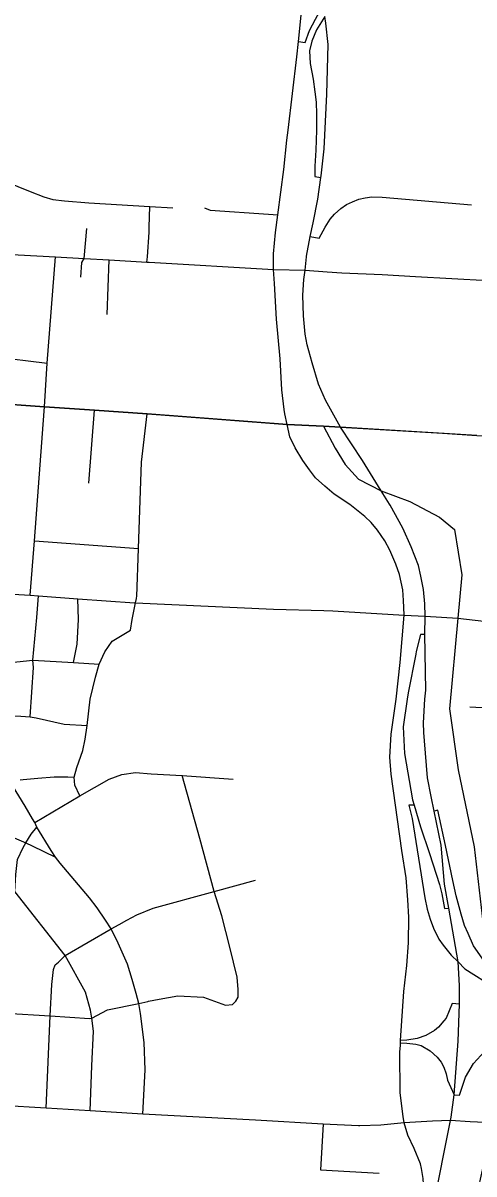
# Model space of a CAD drawing. Extents: x 1755200 to 1902939, y 644115 to 788070.
# Drawn here: x 1819343 to 1822551, y 719121 to 727307 of the extents above; entities that cross this region are included whole.
import ezdxf

# ---------------------------------------------------------------- set-up
doc = ezdxf.new("R2010")
doc.units = 0
for name, color, linetype in [('GM_X_City_Street', 7, 'Continuous'), ('GM_X_County_Road', 7, 'Continuous'), ('GM_X_Interchange_Ramps', 7, 'Continuous'), ('GM_X_State_Route', 7, 'Continuous'), ('GM_X_Township', 7, 'Continuous'), ('GM_X_Township_Road', 7, 'Continuous')]:
    doc.layers.add(name, color=color, linetype=linetype)

msp = doc.modelspace()

# ---------------------------------------------------------------- linework, layer by layer
at = {"layer": 'GM_X_City_Street'}
for points in [[(1821290.1, 727067.1), (1821303, 727175), (1821323.9, 727386.1), (1821332.3, 727468.1), (1821326.4, 727532.6), (1821317.1, 727583), (1821303, 727633.4), (1821280.7, 727686.1), (1821250.2, 727740), (1821197.5, 727803.4), (1821157.6, 727842), (1821110.7, 727874.9), (1821053.3, 727906.5), (1821009.9, 727922.9), (1820951.3, 727942.9), (1820975.9, 727989.3)], [(1821220.2, 726473.9), (1821228, 726545.5), (1821290.1, 727067.1)], [(1821125.2, 725664.9), (1821140, 725816.3), (1821156.5, 725942.9), (1821197.5, 726265.3), (1821220.2, 726473.9)], [(1819754.2, 725499.9), (1819762, 725604.1), (1819777.6, 725631.8), (1819795.7, 725845.4)], [(1820223.8, 725606.7), (1820228.2, 725644.8), (1820239.4, 725819.4), (1820240.5, 725854.2)], [(1817544, 725756.1), (1817854.9, 725737.7), (1818190, 725717.8), (1818513.8, 725701.3), (1819172.6, 725666.6), (1819572.8, 725644), (1819777.6, 725631.8), (1819956.5, 725621.7), (1820223.8, 725606.7), (1820239, 725605.8)], [(1821205.7, 724528.1), (1821199.8, 724557.3), (1821183.4, 724699.1), (1821171.7, 724919.5), (1821147.1, 725202), (1821131.8, 725455.2), (1821123.6, 725554.9), (1821124.8, 725660.4), (1821125.2, 725664.9)], [(1819493.6, 724546.2), (1819495.6, 724577.5), (1819515.5, 724888.8), (1819572.8, 725644)], [(1819941.2, 725233.7), (1819956.5, 725621.7)], [(1820239, 725605.8), (1821123.6, 725554.9), (1821348.8, 725548.5), (1821506, 725538.1)], [(1821506, 725538.1), (1821611.8, 725531.1), (1821897.4, 725518.1), (1822135.4, 725505)], [(1822135.4, 725505), (1822651.8, 725476.4), (1823179.5, 725447.8), (1823489.4, 725431.3), (1823801, 725414.8), (1824172.6, 725396.6), (1824565.8, 725374), (1824904.4, 725356.7), (1825069.3, 725346.3), (1825265.5, 725335.8), (1825434.7, 725325.4), (1825624.8, 725315.9), (1825816.7, 725304.6), (1826144.8, 725288.9), (1826421.7, 725274.2), (1826460.8, 725273.3), (1826690.8, 725262), (1826690.2, 725269.1)], [(1818461.1, 724982.2), (1819124.4, 724935.9), (1819515.5, 724888.8)], [(1819097.3, 724604.7), (1819495.6, 724577.5), (1819850.9, 724553.3), (1820224.8, 724527.8), (1820324.2, 724520.2)], [(1819394.6, 723236.7), (1819424.4, 723625.1), (1819493.6, 724546.2)], [(1819810.2, 724034.8), (1819850.9, 724553.3)], [(1820150.4, 723219.4), (1820152.1, 723228.2), (1820164.3, 723568.7), (1820186.3, 724183), (1820224.8, 724527.8)], [(1820324.2, 724520.2), (1821220.9, 724451.8), (1821481.2, 724439.8), (1821602.2, 724432.3)], [(1822051.4, 723149.8), (1822048.6, 723200.9), (1822045.1, 723276.3), (1822021.9, 723383.8), (1821995.9, 723458), (1821951.3, 723558.5), (1821916.1, 723625.3), (1821863.4, 723699.1), (1821820, 723755.4), (1821774.8, 723797.1), (1821666.8, 723881.7), (1821557.4, 723955.9), (1821489.4, 724013.3), (1821423.7, 724073.1), (1821380.3, 724129.4), (1821332.3, 724196.2), (1821278.4, 724286.5), (1821242, 724362.7), (1821220.9, 724451.8), (1821205.7, 724528.1)], [(1821602.2, 724432.3), (1822327.1, 724388.9)], [(1822327.1, 724388.9), (1822572.3, 724374.3), (1823120.3, 724345.7), (1823742.2, 724316.5), (1824117, 724295.6), (1824500.9, 724276.8), (1824725.7, 724262.9), (1824761.9, 724262)], [(1819424.4, 723625.1), (1820164.3, 723568.7)], [(1819233, 723248.1), (1819394.6, 723236.7), (1819451.7, 723232.6), (1819733, 723212.8), (1820135.3, 723184.3), (1820143.4, 723184), (1821125.7, 723138.7), (1821482.3, 723128.8)], [(1819440.9, 723078.9), (1819451.7, 723232.6)], [(1819737.8, 723064.5), (1819733, 723212.8)], [(1820120.1, 723064.9), (1820143.4, 723184), (1820149.2, 723213.4), (1820150.4, 723219.4)], [(1821482.3, 723128.8), (1821545.7, 723127.1), (1822054.4, 723096.6)], [(1822029.1, 720052.7), (1822029.1, 720071.3), (1822052.1, 720419), (1822073.2, 720604.3), (1822084.9, 720764.9), (1822088.4, 720947.8), (1822081.4, 721069.7), (1822068.5, 721226.8), (1822037.1, 721420.9), (1821961.8, 721964.1), (1821952.1, 722085.3), (1821961.1, 722249), (1821998.2, 722498.6), (1822025.7, 722759.4), (1822054.4, 723096.6), (1822051.4, 723149.8)], [(1819392.6, 722373.3), (1819417.4, 722723.4), (1819413.2, 722776.1), (1819440.9, 723078.9)], [(1819702.8, 722758.8), (1819728, 722889.8), (1819737.8, 723064.5)], [(1819747.3, 721809.5), (1819712.2, 721887.4), (1819707.5, 721943.2), (1819726.2, 722011.7), (1819767.8, 722131.7), (1819785, 722214), (1819798.7, 722311.4), (1819819.8, 722498.6), (1819859.3, 722655.3), (1819883.9, 722748), (1819925.2, 722833.6), (1819978, 722910.1), (1820107.7, 722988.8), (1820120.1, 723064.9)], [(1822054.4, 723096.6), (1822204.4, 723087.9), (1822436.5, 723073.8), (1823073.7, 723001.1), (1823387.5, 722980.7), (1823656.7, 722963.2), (1824064.2, 722936.6), (1824450.7, 722911.5), (1824921.9, 722917.4), (1825266.6, 722893.1), (1825454.8, 722860), (1825656.9, 722851.9), (1825675.8, 722817.2)], [(1818099.2, 722756.9), (1818251.1, 722763), (1818544.5, 722781.2), (1818825.6, 722756.1), (1818829.8, 722756), (1819108.7, 722745.9), (1819114.4, 722745.7), (1819413.2, 722776.1), (1819702.8, 722758.8), (1819883.9, 722748)], [(1819028, 722361.1), (1819146, 722373.3), (1819238, 722381.1), (1819327.5, 722377.6), (1819392.6, 722373.3), (1819435.1, 722364.6), (1819635, 722320.7), (1819798.7, 722311.4)], [(1822520.3, 722443.5), (1822997.6, 722417.7)], [(1819425.5, 721619.8), (1819747.3, 721809.5), (1819956.2, 721929.9), (1820046.5, 721962.9), (1820142.9, 721975.6), (1820254.7, 721967.1), (1820474.4, 721953.9), (1820837.5, 721929.5)], [(1820195.2, 719545.5), (1820210.9, 719861.5), (1820205.3, 720055.4), (1820177.3, 720263), (1820166, 720333.3), (1820148.6, 720405.4), (1820119.1, 720505.2), (1820085.3, 720612), (1820020.1, 720762.1), (1819970.7, 720863.7), (1819929, 720926.2), (1819870.9, 721013), (1819814.4, 721085.9), (1819607, 721330.7), (1819574.8, 721374.1), (1819541.9, 721422.7), (1819441.2, 721588.5), (1819425.5, 721619.8), (1819410.8, 721646.7), (1819357.8, 721736.1), (1819249.3, 721914.9)], [(1819322.7, 721923.8), (1819343.1, 721926.2), (1819449, 721935.8), (1819564.4, 721944.4), (1819660.8, 721946.2), (1819707.5, 721943.2)], [(1820857.2, 720349), (1820872.8, 720379.3), (1820874.1, 720433.5), (1820865, 720521.7), (1820814.1, 720733.8), (1820758, 720956.8), (1820702.3, 721128.9), (1820599.8, 721505.8), (1820474.4, 721953.9)], [(1819187.7, 719608), (1819221.5, 720265), (1819283.3, 721129.9), (1819291.9, 721250.7), (1819302.5, 721357.2), (1819343.9, 721443.6), (1819363.6, 721476.5), (1819400.4, 721538.2), (1819441.2, 721588.5)], [(1819278.8, 721511.3), (1819363.6, 721476.5), (1819406.9, 721455.6), (1819574.8, 721374.1)], [(1819642.6, 720674.5), (1819970.7, 720863.7), (1820026.2, 720894.9), (1820080.9, 720926.2), (1820152.1, 720964.4), (1820267.6, 721010.4), (1820702.3, 721128.9), (1820996, 721211.5)], [(1819819.4, 719569.9), (1819833.2, 719890.2), (1819843.4, 720137.7), (1819831.1, 720228.9), (1819823.5, 720286), (1819787.7, 720413.9), (1819642.6, 720674.5), (1819283.3, 721129.9)], [(1819506.3, 719589.7), (1819536, 720245.2), (1819548.5, 720469.2), (1819559.1, 720575.7), (1819570.7, 720607.9), (1819594.6, 720626.3), (1819642.6, 720674.5)], [(1820156.8, 719548), (1819819.4, 719569.9), (1819506.3, 719589.7), (1819187.7, 719608), (1818874.3, 719627.1), (1818559.3, 719644.4), (1818244.2, 719664.4), (1817929.9, 719682.6), (1817827.5, 719688.7), (1817776.3, 719700.9), (1817741.5, 719713), (1817703.4, 719732.1), (1817611.4, 719784.2), (1817369.2, 719917.9), (1817003.7, 720111.4), (1816531.5, 720358), (1816478.5, 720384), (1816444.7, 720398.8), (1816400.4, 720411.8), (1816068, 720436.9), (1815650.7, 720462.1)], [(1817819, 720345.9), (1817956.2, 720340.7), (1818261.2, 720320), (1818399.7, 720312.4), (1818600.5, 720334.6), (1818909.6, 720283.6), (1819069.8, 720274.5), (1819221.5, 720265), (1819536, 720245.2), (1819816.2, 720227.7), (1819831.1, 720228.9), (1819942.9, 720289), (1820166, 720333.3), (1820229.4, 720347.6)], [(1820229.4, 720347.6), (1820235.4, 720349), (1820310.1, 720364.6), (1820442.9, 720387.1), (1820627.8, 720378.4), (1820783.3, 720322), (1820833.4, 720326.6), (1820857.2, 720349)], [(1821738.1, 719463.9), (1821728.6, 719463.6), (1821477.2, 719474), (1820996.4, 719502.4), (1820195.2, 719545.5), (1820156.8, 719548)], [(1821477.2, 719474), (1821460.1, 719151.4)], [(1822053.9, 719484.6), (1821888.7, 719468.4), (1821738.1, 719463.9)], [(1822094.6, 718529.9), (1822105.8, 718583.5), (1822163.9, 718876.5), (1822192.9, 719050.9), (1822190.3, 719088.9), (1822178.6, 719159.7), (1822170.1, 719191.9), (1822124.6, 719301.7), (1822079.2, 719397.1), (1822053.9, 719484.6)], [(1821460.1, 719151.4), (1821668.4, 719138.8)], [(1821668.4, 719138.8), (1821876.8, 719126.3)]]:
    msp.add_lwpolyline(points, dxfattribs=at)
at = {"layer": 'GM_X_County_Road'}
for points in [[(1817758, 726564.7), (1818027.1, 726549.6), (1818161.6, 726536.3), (1818277.9, 726529.8), (1818354.2, 726521.1), (1818451.6, 726497.8), (1818513.2, 726469.6), (1818565.7, 726445.5), (1818945.1, 726290.7), (1819306.3, 726145.3), (1819393.1, 726109.8), (1819490.3, 726070.2), (1819555.4, 726051.1), (1819638.7, 726041.6), (1819811.5, 726029.4), (1820245.3, 726003), (1820409.4, 725993.2)], [(1820240.5, 725854.2), (1820245.3, 726003)]]:
    msp.add_lwpolyline(points, dxfattribs=at)
at = {"layer": 'GM_X_Interchange_Ramps'}
for points in [[(1821303, 727175), (1821348.8, 727169.1), (1821380.5, 727254.5), (1821422.9, 727334.7), (1821478.1, 727434.4), (1821528, 727524.4), (1821574.4, 727624.6), (1821590.6, 727704.9), (1821590.8, 727809.2), (1821562.5, 727896.4), (1821509.7, 727986.4), (1821431.1, 728057.6), (1821347.3, 728113.1), (1821101.3, 728213.7), (1820988.7, 728281.6), (1820928.1, 728312), (1820879.8, 728237.1)], [(1821491, 727353.7), (1821429.6, 727257.8), (1821396.7, 727177), (1821381.8, 727109.4), (1821385.1, 727020.4), (1821406.5, 726908.4), (1821418.1, 726817.7), (1821428, 726743.6), (1821431.3, 726659.5), (1821431.3, 726544.1), (1821426.3, 726402.4), (1821419.7, 726288.7), (1821419.7, 726214.5), (1821461.5, 726209.4)], [(1821384.4, 725788.1), (1821449.4, 725777.8), (1821492.3, 725855.2), (1821526.8, 725911.2), (1821559.8, 725947.5), (1821604.3, 725988.7), (1821643.9, 726016.7), (1821686.7, 726036.5), (1821731.2, 726054.7), (1821732.9, 726054.7), (1821775.7, 726064.5), (1821823.5, 726071.1), (1821897.7, 726067.8), (1822532.2, 726013.4)], [(1822200.9, 722956.9), (1822171.6, 722957.5), (1822139.3, 722837.3), (1822136.3, 722818.3), (1822083.4, 722543.8), (1822075, 722498.6), (1822046.1, 722300.5), (1822057.1, 722111.9), (1822112.9, 721781.4), (1822124.5, 721744.5), (1822171.1, 721590.6), (1822234.8, 721401.2), (1822306.4, 721179), (1822322.6, 721113.6), (1822340.2, 721008.6), (1822373.2, 721012)], [(1822124.5, 721744.5), (1822088.5, 721743.3), (1822110.2, 721648.5), (1822200.6, 721084.5), (1822217.8, 721003.3), (1822240.1, 720932.8), (1822263.8, 720868.7), (1822300.8, 720791.8), (1822332.1, 720747.4), (1822388.4, 720678.2), (1822438.2, 720630.5), (1822485.7, 720579.5), (1822696.9, 720446.4)], [(1822625.6, 720632.7), (1822548.3, 720743.9), (1822508.5, 720831.8), (1822483.4, 720888.9), (1822459.5, 720968.2), (1822425.3, 721099.4), (1822401.1, 721208.9), (1822348.2, 721457.8), (1822294.8, 721707.9), (1822268.3, 721702)], [(1822447.3, 720328.7), (1822395.2, 720333.9), (1822352, 720229.4), (1822336.9, 720208.9), (1822297.5, 720165.8), (1822269.4, 720142.3), (1822207.4, 720106.6), (1822146, 720085.3), (1822073.6, 720072), (1822029.1, 720071.3)], [(1822409.4, 719684.6), (1822448.6, 719680.5), (1822490.6, 719809.3), (1822546.7, 719906.6), (1822599.3, 719963.8), (1822663.3, 720023.3), (1822703, 720049.5), (1822736.8, 720070), (1822819.4, 720105.6), (1822898.4, 720122.6), (1822928.5, 720126.3), (1822957.1, 720125.8), (1822987.3, 720120.4), (1823017.4, 720111.8), (1823056.2, 720097.8), (1823080.5, 720087), (1823147.3, 720032.5), (1823190.9, 719973.3), (1823213.8, 719929.9), (1823230, 719882.5), (1823230.5, 719849.9), (1823211.8, 719493.1), (1823210.5, 719462.4)]]:
    msp.add_lwpolyline(points, dxfattribs=at)
at = {"layer": 'GM_X_State_Route'}
for points in [[(1821359.6, 725644.8), (1821360.1, 725649.2), (1821384.4, 725788.1), (1821406.1, 725886.2), (1821439, 726054.3), (1821461.5, 726209.4), (1821463.5, 726220.2), (1821485.9, 726413.3), (1821504.1, 726801.6), (1821514.3, 727153.3), (1821497.3, 727306.8), (1821491, 727353.7)], [(1821950.6, 723885.2), (1821891.3, 723980.7), (1821758.6, 724194.7), (1821602.2, 724432.3), (1821495.2, 724625.2), (1821445.9, 724739.1), (1821399.1, 724890.2), (1821365.1, 725019.2), (1821351, 725094.2), (1821338.2, 725224.3), (1821334.1, 725370.5), (1821341, 725482.5), (1821348.8, 725548.5), (1821359.6, 725644.8)], [(1822246.9, 721804.9), (1822219.3, 721938.2), (1822198.4, 722201.3), (1822193.4, 722260.5), (1822192.1, 722329.7), (1822202.4, 722498.6), (1822207.7, 722562.1), (1822200.9, 722956.9), (1822204.4, 723087.9), (1822201, 723176.3), (1822191.6, 723277.1), (1822171.7, 723373.3), (1822155.9, 723448.4), (1822105.1, 723582.4), (1822045, 723714.1), (1821955, 723878.2), (1821950.6, 723885.2)], [(1822388.1, 719525.2), (1822409.4, 719684.6), (1822438, 720064.5), (1822447.3, 720328.7), (1822449, 720460.6), (1822438.2, 720630.5), (1822410.1, 720794), (1822373.2, 721012), (1822340.2, 721183.1), (1822317, 721460.6), (1822268.3, 721702), (1822246.9, 721804.9)], [(1822048.1, 719530.5), (1822026.7, 719698.3), (1822023.7, 719986.6), (1822027.8, 720037.6)], [(1822027.8, 720037.6), (1822029.1, 720052.7), (1822073.8, 720050.9), (1822136.8, 720045), (1822175.2, 720033.9), (1822239.7, 719997.7), (1822290.1, 719952), (1822318.4, 719917.2), (1822336.6, 719881.4), (1822352.7, 719833.2), (1822361.4, 719787.6), (1822409.4, 719684.6)], [(1822384.3, 719500.3), (1822257, 719496.2), (1822053.9, 719484.6), (1822048.1, 719530.5)], [(1822099.2, 717507.3), (1822076.3, 717643.1), (1822071, 717735.1), (1822069.8, 717856.7), (1822082.5, 717985.1), (1822092.9, 718048.5), (1822099.9, 718091.6), (1822118.4, 718179.5), (1822136.4, 718263.7), (1822384.8, 719500.3), (1822388.1, 719525.2)], [(1823754.1, 719240.1), (1823686, 719295.1), (1823633.6, 719335), (1823557.2, 719377.6), (1823510.5, 719400.9), (1823445.2, 719424.4), (1823387.4, 719440.4), (1823256.3, 719459.5), (1823210.5, 719462.4), (1822682.1, 719484.8), (1822524.5, 719490.9), (1822384.8, 719500.3), (1822384.3, 719500.3)]]:
    msp.add_lwpolyline(points, dxfattribs=at)
at = {"layer": 'GM_X_Township'}
for points in [[(1822572.3, 724374.3), (1821602.2, 724432.3), (1821481.2, 724439.8), (1821220.9, 724451.8), (1820224.8, 724527.8), (1819850.9, 724553.3), (1819495.6, 724577.5), (1819097.4, 724604.6)], [(1821220.9, 724451.8), (1821481.2, 724439.8), (1821564.4, 724282.7), (1821635, 724167.9), (1821729, 724063.8), (1821891.3, 723980.7), (1822094.2, 723903.1), (1822305.1, 723791.8), (1822412.3, 723705.4), (1822465, 723382.2), (1822436.5, 723073.8), (1822376.8, 722428.6), (1822438.6, 721996), (1822553.4, 721448.6), (1822624.1, 720830.6), (1822675.5, 720581), (1822685.9, 720530.4), (1822696.9, 720446.4), (1822738.9, 720124.3), (1822736.8, 720070), (1822721.3, 719665.2), (1822682.1, 719484.8), (1822467.5, 718497.2)]]:
    msp.add_lwpolyline(points, dxfattribs=at)
at = {"layer": 'GM_X_Township_Road'}
msp.add_lwpolyline([(1820634.8, 725993.3), (1820673.5, 725975.7), (1821089.6, 725948.8), (1821156.5, 725942.9)], dxfattribs=at)

doc.saveas('drawing.dxf')
